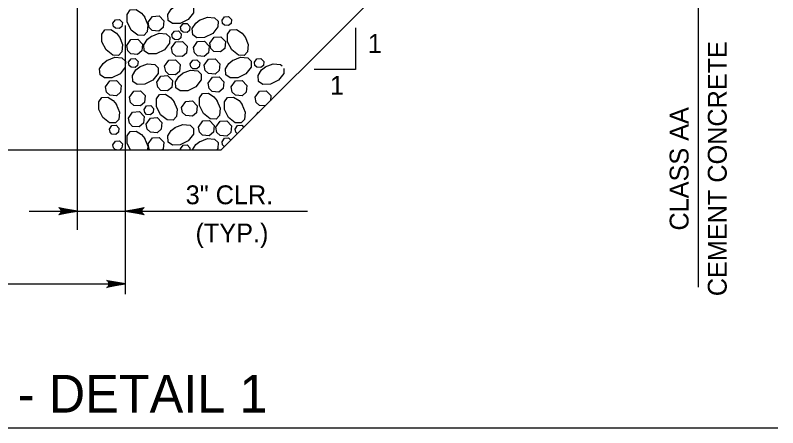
# Model space of a CAD drawing. Extents: x 636530 to 644067, y 294168 to 299122.
# Drawn here: x 639293.4 to 639414.6, y 297536.3 to 297601.9 of the extents above; entities that cross this region are included whole.
import ezdxf

# ---------------------------------------------------------------- set-up
doc = ezdxf.new("R2010")
doc.units = 0
doc.layers.add('1', color=7, linetype='Continuous')

msp = doc.modelspace()

# ---------------------------------------------------------------- linework, layer by layer
at = {"layer": '1'}
for p, q in [((639326.13, 297580.54), (639376.93, 297631.33)), ((639402.01, 297558.7), (639402.01, 297610.58)), ((639303.27, 297567.81), (639303.27, 297608.32)), ((639310.89, 297557.56), (639310.89, 297600.3)), ((639347.49, 297599.91), (639347.49, 297593.33)), ((639347.49, 297593.33), (639340.9, 297593.33)), ((639143.25, 297580.54), (639326.13, 297580.54)), ((639295.57, 297570.78), (639339.83, 297570.78)), ((639115.57, 297559.2), (639310.89, 297559.2)), ((639058.21, 297536.34), (639414.6, 297536.34))]:
    msp.add_line(p, q, dxfattribs=at)
for points in [[(639318.75, 297603.39), (639320.01, 297603.89), (639321.17, 297603.79), (639321.71, 297603.27), (639321.7, 297602.33), (639320.86, 297601.27), (639319.58, 297600.62), (639318.36, 297600.6), (639317.68, 297601.09), (639317.61, 297602.05), (639318.17, 297602.92), (639318.8, 297603.42)], [(639313.93, 297601.69), (639314.43, 297600.43), (639314.33, 297599.28), (639313.8, 297598.73), (639312.87, 297598.75), (639311.8, 297599.58), (639311.16, 297600.87), (639311.14, 297602.08), (639311.62, 297602.77), (639312.59, 297602.83), (639313.45, 297602.28), (639313.96, 297601.64)], [(639314.5, 297600.81), (639315.17, 297601.76), (639316.24, 297601.82), (639316.99, 297601.05), (639316.88, 297599.97), (639316.22, 297599.42), (639315.16, 297599.49), (639314.66, 297599.98), (639314.5, 297600.81)], [(639322.65, 297601.15), (639323.91, 297601.64), (639325.07, 297601.54), (639325.62, 297601.02), (639325.6, 297600.08), (639324.77, 297599.02), (639323.48, 297598.38), (639322.26, 297598.35), (639321.58, 297598.84), (639321.52, 297599.81), (639322.07, 297600.67), (639322.7, 297601.18)], [(639326.25, 297601.13), (639326.65, 297601.7), (639327.29, 297601.74), (639327.74, 297601.27), (639327.68, 297600.62), (639327.28, 297600.29), (639326.64, 297600.34), (639326.34, 297600.63), (639326.25, 297601.13)], [(639308.91, 297600.65), (639309.31, 297601.23), (639309.95, 297601.26), (639310.4, 297600.8), (639310.34, 297600.15), (639309.94, 297599.82), (639309.3, 297599.86), (639309, 297600.15), (639308.91, 297600.65)], [(639319.66, 297600.02), (639320.06, 297600.6), (639320.7, 297600.63), (639321.15, 297600.17), (639321.09, 297599.52), (639320.69, 297599.19), (639320.05, 297599.23), (639319.75, 297599.52), (639319.66, 297600.02)], [(639309.92, 297598.52), (639310.42, 297597.26), (639310.32, 297596.11), (639309.8, 297595.56), (639308.86, 297595.57), (639307.8, 297596.41), (639307.15, 297597.7), (639307.13, 297598.91), (639307.62, 297599.59), (639308.58, 297599.66), (639309.45, 297599.1), (639309.95, 297598.47)], [(639314.97, 297598.58), (639316.23, 297599.08), (639317.38, 297598.98), (639317.93, 297598.46), (639317.91, 297597.52), (639317.08, 297596.46), (639315.79, 297595.81), (639314.58, 297595.79), (639313.89, 297596.28), (639313.83, 297597.24), (639314.38, 297598.11), (639315.02, 297598.62)], [(639318.27, 297598.86), (639318.67, 297599.43), (639319.32, 297599.47), (639319.77, 297599), (639319.7, 297598.35), (639319.3, 297598.02), (639318.67, 297598.07), (639318.37, 297598.36), (639318.27, 297598.86)], [(639329.91, 297598.52), (639330.41, 297597.26), (639330.31, 297596.11), (639329.79, 297595.56), (639328.85, 297595.57), (639327.78, 297596.41), (639327.14, 297597.7), (639327.12, 297598.91), (639327.6, 297599.59), (639328.57, 297599.66), (639329.44, 297599.1), (639329.94, 297598.47)], [(639311.09, 297597.11), (639311.76, 297598.07), (639312.84, 297598.13), (639313.58, 297597.35), (639313.48, 297596.27), (639312.81, 297595.72), (639311.75, 297595.79), (639311.25, 297596.28), (639311.09, 297597.11)], [(639321.69, 297596.79), (639322.37, 297597.75), (639323.44, 297597.81), (639324.19, 297597.04), (639324.08, 297595.95), (639323.41, 297595.4), (639322.35, 297595.48), (639321.86, 297595.96), (639321.69, 297596.79)], [(639324.3, 297597.49), (639324.97, 297598.45), (639326.05, 297598.51), (639326.79, 297597.74), (639326.69, 297596.65), (639326.02, 297596.1), (639324.96, 297596.18), (639324.46, 297596.66), (639324.3, 297597.49)], [(639318.23, 297596.75), (639318.9, 297597.71), (639319.97, 297597.77), (639320.72, 297597), (639320.61, 297595.91), (639319.95, 297595.36), (639318.89, 297595.44), (639318.39, 297595.92), (639318.23, 297596.75)], [(639307.93, 297594.75), (639309.19, 297595.25), (639310.34, 297595.15), (639310.89, 297594.63), (639310.87, 297593.69), (639310.04, 297592.62), (639308.75, 297591.98), (639307.54, 297591.96), (639306.85, 297592.44), (639306.79, 297593.41), (639307.34, 297594.27), (639307.98, 297594.78)], [(639311.4, 297594.45), (639311.8, 297595.03), (639312.45, 297595.06), (639312.89, 297594.6), (639312.83, 297593.95), (639312.43, 297593.62), (639311.79, 297593.66), (639311.5, 297593.95), (639311.4, 297594.45)], [(639313.14, 297593.72), (639314.4, 297594.21), (639315.55, 297594.11), (639316.1, 297593.59), (639316.08, 297592.66), (639315.25, 297591.59), (639313.96, 297590.95), (639312.75, 297590.92), (639312.07, 297591.41), (639312, 297592.38), (639312.56, 297593.24), (639313.19, 297593.75)], [(639317.12, 297593.84), (639317.8, 297594.79), (639318.87, 297594.86), (639319.61, 297594.08), (639319.51, 297593), (639318.84, 297592.45), (639317.78, 297592.52), (639317.29, 297593.01), (639317.12, 297593.84)], [(639321.2, 297594.23), (639321.61, 297594.81), (639322.25, 297594.84), (639322.7, 297594.38), (639322.63, 297593.73), (639322.23, 297593.4), (639321.6, 297593.44), (639321.3, 297593.73), (639321.2, 297594.23)], [(639323.41, 297593.98), (639324.08, 297594.94), (639325.15, 297595), (639325.9, 297594.23), (639325.79, 297593.14), (639325.13, 297592.59), (639324.07, 297592.67), (639323.57, 297593.15), (639323.41, 297593.98)], [(639327.92, 297594.75), (639329.17, 297595.25), (639330.33, 297595.15), (639330.88, 297594.63), (639330.86, 297593.69), (639330.03, 297592.62), (639328.74, 297591.98), (639327.53, 297591.96), (639326.84, 297592.44), (639326.78, 297593.41), (639327.33, 297594.27), (639327.97, 297594.78)], [(639331.39, 297594.45), (639331.79, 297595.03), (639332.43, 297595.06), (639332.88, 297594.6), (639332.82, 297593.95), (639332.42, 297593.62), (639331.78, 297593.66), (639331.48, 297593.95), (639331.39, 297594.45)], [(639333.13, 297593.72), (639334.39, 297594.21), (639335.54, 297594.11), (639335.8, 297593.87)], [(639319.97, 297592.7), (639321.23, 297593.2), (639322.39, 297593.1), (639322.93, 297592.58), (639322.92, 297591.64), (639322.08, 297590.57), (639320.8, 297589.93), (639319.58, 297589.91), (639318.9, 297590.39), (639318.83, 297591.36), (639319.39, 297592.22), (639320.02, 297592.73)], [(639336.09, 297593.46), (639336.07, 297592.66), (639335.24, 297591.59), (639333.95, 297590.95), (639332.74, 297590.92), (639332.05, 297591.41), (639331.99, 297592.38), (639332.54, 297593.24), (639333.18, 297593.75)], [(639315.86, 297591.31), (639316.53, 297592.26), (639317.6, 297592.33), (639318.35, 297591.55), (639318.24, 297590.47), (639317.58, 297589.92), (639316.52, 297589.99), (639316.02, 297590.48), (639315.86, 297591.31)], [(639324.04, 297591.12), (639324.71, 297592.08), (639325.78, 297592.14), (639326.53, 297591.36), (639326.42, 297590.28), (639325.76, 297589.73), (639324.7, 297589.81), (639324.2, 297590.29), (639324.04, 297591.12)], [(639307.72, 297590.54), (639308.4, 297591.49), (639309.47, 297591.55), (639310.22, 297590.78), (639310.11, 297589.7), (639309.45, 297589.14), (639308.39, 297589.22), (639307.89, 297589.7), (639307.73, 297590.53)], [(639327.71, 297590.54), (639328.39, 297591.49), (639329.46, 297591.55), (639330.2, 297590.78), (639330.1, 297589.7), (639329.43, 297589.14), (639328.37, 297589.22), (639327.88, 297589.7), (639327.71, 297590.53)], [(639311.55, 297588.91), (639312.22, 297589.87), (639313.29, 297589.93), (639314.04, 297589.15), (639313.93, 297588.07), (639313.27, 297587.52), (639312.21, 297587.59), (639311.71, 297588.08), (639311.55, 297588.91)], [(639318.6, 297588.23), (639319.1, 297586.98), (639319, 297585.82), (639318.48, 297585.27), (639317.54, 297585.29), (639316.48, 297586.12), (639315.83, 297587.41), (639315.81, 297588.62), (639316.3, 297589.31), (639317.27, 297589.37), (639318.13, 297588.82), (639318.64, 297588.18)], [(639325.44, 297588.4), (639325.94, 297587.14), (639325.84, 297585.98), (639325.31, 297585.43), (639324.38, 297585.45), (639323.31, 297586.29), (639322.67, 297587.57), (639322.65, 297588.79), (639323.13, 297589.47), (639324.1, 297589.53), (639324.96, 297588.98), (639325.47, 297588.35)], [(639331.54, 297588.91), (639332.21, 297589.87), (639333.28, 297589.93), (639334.03, 297589.15), (639333.95, 297588.35)], [(639309.43, 297587.79), (639309.93, 297586.53), (639309.83, 297585.37), (639309.31, 297584.82), (639308.37, 297584.84), (639307.31, 297585.68), (639306.66, 297586.96), (639306.64, 297588.18), (639307.13, 297588.86), (639308.09, 297588.92), (639308.96, 297588.37), (639309.47, 297587.74)], [(639319.81, 297587.28), (639320.48, 297588.24), (639321.56, 297588.3), (639322.3, 297587.53), (639322.2, 297586.44), (639321.53, 297585.89), (639320.47, 297585.97), (639319.97, 297586.45), (639319.81, 297587.28)], [(639329.42, 297587.79), (639329.92, 297586.53), (639329.82, 297585.37), (639329.3, 297584.82), (639328.36, 297584.84), (639327.3, 297585.68), (639326.65, 297586.96), (639326.63, 297588.18), (639327.12, 297588.86), (639328.08, 297588.92), (639328.95, 297588.37), (639329.45, 297587.74)], [(639333.12, 297587.53), (639332.2, 297587.59), (639331.7, 297588.08), (639331.54, 297588.91)], [(639313.86, 297586.95), (639314.26, 297587.52), (639314.9, 297587.56), (639315.35, 297587.1), (639315.29, 297586.45), (639314.89, 297586.11), (639314.25, 297586.16), (639313.95, 297586.45), (639313.86, 297586.95)], [(639311.36, 297585.59), (639312.03, 297586.54), (639313.1, 297586.61), (639313.85, 297585.83), (639313.74, 297584.75), (639313.08, 297584.2), (639312.02, 297584.27), (639311.52, 297584.76), (639311.36, 297585.59)], [(639314.2, 297584.64), (639314.87, 297585.59), (639315.94, 297585.66), (639316.69, 297584.88), (639316.58, 297583.8), (639315.92, 297583.25), (639314.86, 297583.32), (639314.36, 297583.81), (639314.2, 297584.64)], [(639331.74, 297586.14), (639332.02, 297586.54), (639332.15, 297586.55)], [(639318.75, 297584.08), (639320.01, 297584.58), (639321.17, 297584.48), (639321.71, 297583.95), (639321.7, 297583.02), (639320.86, 297581.95), (639319.58, 297581.31), (639318.36, 297581.29), (639317.68, 297581.77), (639317.61, 297582.74), (639318.17, 297583.6), (639318.8, 297584.11)], [(639322.5, 297584.16), (639323.17, 297585.12), (639324.25, 297585.18), (639324.99, 297584.41), (639324.89, 297583.32), (639324.22, 297582.77), (639323.16, 297582.85), (639322.66, 297583.33), (639322.5, 297584.16)], [(639325.27, 297584.12), (639325.94, 297585.08), (639327.01, 297585.14), (639327.76, 297584.37), (639327.65, 297583.28), (639326.99, 297582.73), (639325.93, 297582.81), (639325.43, 297583.29), (639325.27, 297584.12)], [(639308.34, 297583.83), (639308.74, 297584.4), (639309.39, 297584.44), (639309.83, 297583.97), (639309.77, 297583.32), (639309.37, 297582.99), (639308.73, 297583.04), (639308.44, 297583.33), (639308.34, 297583.83)], [(639311.67, 297580.54), (639311.16, 297581.55), (639311.14, 297582.77), (639311.62, 297583.45), (639312.59, 297583.52), (639313.45, 297582.96), (639313.96, 297582.33)], [(639328.33, 297583.83), (639328.73, 297584.4), (639329.37, 297584.44), (639329.7, 297584.1)], [(639328.68, 297583.08), (639328.42, 297583.33), (639328.33, 297583.83)], [(639313.93, 297582.38), (639314.43, 297581.12), (639314.38, 297580.54)], [(639314.5, 297581.49), (639315.17, 297582.45), (639316.24, 297582.51), (639316.99, 297581.74), (639316.88, 297580.65), (639316.74, 297580.54)], [(639322.65, 297581.83), (639323.91, 297582.33), (639325.07, 297582.23), (639325.62, 297581.71), (639325.6, 297580.77), (639325.42, 297580.54)], [(639326.25, 297581.81), (639326.65, 297582.38), (639327.29, 297582.42), (639327.65, 297582.05)], [(639308.91, 297581.34), (639309.31, 297581.91), (639309.95, 297581.95), (639310.4, 297581.48), (639310.34, 297580.83), (639309.98, 297580.54)], [(639309.49, 297580.54), (639309.3, 297580.55), (639309, 297580.84), (639308.91, 297581.34)], [(639314.79, 297580.54), (639314.66, 297580.66), (639314.5, 297581.49)], [(639319.66, 297580.71), (639320.06, 297581.28), (639320.7, 297581.32), (639321.15, 297580.85), (639321.12, 297580.54)], [(639321.54, 297580.54), (639322.07, 297581.36), (639322.7, 297581.86)], [(639326.63, 297581.03), (639326.34, 297581.31), (639326.25, 297581.81)], [(639319.69, 297580.54), (639319.66, 297580.71)], [(639303.27, 297570.78), (639300.29, 297570.22), (639300.4, 297570.3), (639300.52, 297570.38), (639300.58, 297570.48), (639300.64, 297570.58), (639300.65, 297570.68), (639300.67, 297570.78), (639300.65, 297570.88), (639300.64, 297570.98), (639300.58, 297571.08), (639300.52, 297571.18), (639300.4, 297571.26), (639300.29, 297571.34), (639303.27, 297570.78), (639300.4, 297571.26), (639300.52, 297571.18), (639303.27, 297570.78), (639300.58, 297571.08), (639300.64, 297570.98), (639303.27, 297570.78), (639300.65, 297570.88), (639300.67, 297570.78), (639303.27, 297570.78), (639300.65, 297570.68), (639300.64, 297570.58), (639303.27, 297570.78), (639300.58, 297570.48), (639300.52, 297570.38), (639303.27, 297570.78), (639300.4, 297570.3)], [(639310.89, 297570.78), (639313.87, 297571.34), (639313.76, 297571.26), (639313.64, 297571.18), (639313.58, 297571.08), (639313.52, 297570.98), (639313.51, 297570.88), (639313.49, 297570.78), (639313.51, 297570.68), (639313.52, 297570.58), (639313.58, 297570.48), (639313.64, 297570.38), (639313.76, 297570.3), (639313.87, 297570.22), (639310.89, 297570.78), (639313.76, 297570.3), (639313.64, 297570.38), (639310.89, 297570.78), (639313.58, 297570.48), (639313.52, 297570.58), (639310.89, 297570.78), (639313.51, 297570.68), (639313.49, 297570.78), (639310.89, 297570.78), (639313.51, 297570.88), (639313.52, 297570.98), (639310.89, 297570.78), (639313.58, 297571.08), (639313.64, 297571.18), (639310.89, 297570.78), (639313.76, 297571.26)], [(639310.89, 297559.2), (639307.91, 297558.64), (639308.02, 297558.72), (639308.14, 297558.8), (639308.2, 297558.9), (639308.26, 297559), (639308.27, 297559.1), (639308.29, 297559.2), (639308.27, 297559.3), (639308.26, 297559.4), (639308.2, 297559.5), (639308.14, 297559.6), (639308.02, 297559.68), (639307.91, 297559.76), (639310.89, 297559.2), (639308.02, 297559.68), (639308.14, 297559.6), (639310.89, 297559.2), (639308.2, 297559.5), (639308.26, 297559.4), (639310.89, 297559.2), (639308.27, 297559.3), (639308.29, 297559.2), (639310.89, 297559.2), (639308.27, 297559.1), (639308.26, 297559), (639310.89, 297559.2), (639308.2, 297558.9), (639308.14, 297558.8), (639310.89, 297559.2), (639308.02, 297558.72)], [(639310.89, 297559.2), (639307.91, 297558.64), (639308.02, 297558.72), (639308.14, 297558.8), (639308.2, 297558.9), (639308.26, 297559), (639308.27, 297559.1), (639308.29, 297559.2), (639308.27, 297559.3), (639308.26, 297559.4), (639308.2, 297559.5), (639308.14, 297559.6), (639308.02, 297559.68), (639307.91, 297559.76), (639310.89, 297559.2), (639308.02, 297559.68), (639308.14, 297559.6), (639310.89, 297559.2), (639308.2, 297559.5), (639308.26, 297559.4), (639310.89, 297559.2), (639308.27, 297559.3), (639308.29, 297559.2), (639310.89, 297559.2), (639308.27, 297559.1), (639308.26, 297559), (639310.89, 297559.2), (639308.2, 297558.9), (639308.14, 297558.8), (639310.89, 297559.2), (639308.02, 297558.72)]]:
    msp.add_lwpolyline(points, dxfattribs=at)

# ---------------------------------------------------------------- texts
for s, height, p in [('1', 3, (639349.43, 297595.95)), ('1', 3, (639343.41, 297589.29)), ('3" CLR.', 3, (639320.47, 297571.88)), ('(TYP.)', 3, (639322.03, 297565.81)), ('TYPE 1 AND TYPE 4 APPROACH SLAB (WITHOUT OVERLAY) - DETAIL 1', 6, (639059.72, 297538.75))]:
    msp.add_text(s, height=height, dxfattribs=at).set_placement(p)
for s, p in [('CEMENT CONCRETE', (639406.49, 297557.26)), ('CLASS AA', (639400.42, 297567.7))]:
    msp.add_text(s, height=3, rotation=90, dxfattribs=at).set_placement(p)

doc.saveas('drawing.dxf')
